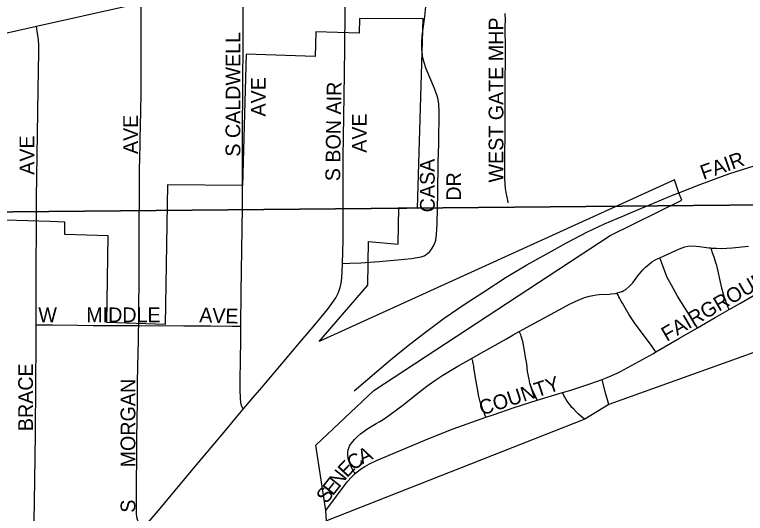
# Model space of a CAD drawing. Extents: x 0 to 34, y 0 to 22.
# Drawn here: x 4.9691 to 5.2041, y 18.3171 to 18.4776 of the extents above; entities that cross this region are included whole.
import ezdxf

# ---------------------------------------------------------------- set-up
doc = ezdxf.new("R2010")
doc.units = 0
for name, color, linetype in [('GM_X_City_Street', 7, 'Continuous'), ('GM_X_City_Street_Text', 7, 'Continuous'), ('GM_X_Corporation', 7, 'Continuous'), ('GM_X_Section', 7, 'Continuous'), ('GM_X_State_Route', 7, 'Continuous')]:
    doc.layers.add(name, color=color, linetype=linetype)

msp = doc.modelspace()

# ---------------------------------------------------------------- linework, layer by layer
at = {"layer": 'GM_X_City_Street'}
for points in [[(5.07456558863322, 18.397468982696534), (5.074711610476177, 18.40504348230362), (5.074755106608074, 18.411530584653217), (5.074720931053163, 18.414332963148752), (5.074745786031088, 18.41811710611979), (5.074758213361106, 18.42455760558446), (5.0748017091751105, 18.43169714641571), (5.075019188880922, 18.444749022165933), (5.075221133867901, 18.458381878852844), (5.075264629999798, 18.467062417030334), (5.07535472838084, 18.4779239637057), (5.075305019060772, 18.49217197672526), (5.075152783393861, 18.495943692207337)], [(5.041869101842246, 18.377336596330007), (5.042012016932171, 18.38829756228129), (5.042248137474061, 18.40859771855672), (5.042347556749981, 18.41558813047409), (5.042443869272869, 18.422544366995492), (5.042394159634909, 18.42612035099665), (5.042344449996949, 18.42969944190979), (5.042391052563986, 18.434841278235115), (5.042437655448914, 18.440918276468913), (5.042437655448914, 18.445081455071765), (5.042484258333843, 18.44875375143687), (5.042484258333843, 18.453401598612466), (5.0425774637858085, 18.470166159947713), (5.042561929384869, 18.478166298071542), (5.042620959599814, 18.48878240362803)], [(5.00905144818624, 18.377550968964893), (5.009076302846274, 18.383301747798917), (5.0091632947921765, 18.392140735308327), (5.00920368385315, 18.397621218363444), (5.00920368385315, 18.404869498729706), (5.009200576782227, 18.409464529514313), (5.0091819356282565, 18.412493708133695), (5.00928756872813, 18.416228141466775), (5.00928756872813, 18.42038199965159), (5.00928756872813, 18.422149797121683), (5.009284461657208, 18.425200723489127), (5.009324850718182, 18.42792543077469), (5.0093714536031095, 18.431165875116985), (5.009458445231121, 18.436071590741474), (5.009501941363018, 18.438414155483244), (5.009592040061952, 18.44128799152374), (5.0097225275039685, 18.44720964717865), (5.009766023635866, 18.4517176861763), (5.009815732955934, 18.45745603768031), (5.009846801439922, 18.469131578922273), (5.009803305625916, 18.47434797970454), (5.0098001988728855, 18.477796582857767), (5.009849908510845, 18.481381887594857)], [(5.07456558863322, 18.397468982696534), (5.076939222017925, 18.397571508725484), (5.080387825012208, 18.39771442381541), (5.086284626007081, 18.3981338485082), (5.0921783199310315, 18.398646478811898), (5.096680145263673, 18.399112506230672), (5.098587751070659, 18.399413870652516), (5.099805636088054, 18.39964688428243), (5.100765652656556, 18.39994824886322), (5.101747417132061, 18.400569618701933), (5.10267015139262, 18.401396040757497), (5.103422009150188, 18.402380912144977), (5.104002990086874, 18.403477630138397), (5.104503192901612, 18.404950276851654), (5.10480145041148, 18.406786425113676), (5.104894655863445, 18.40858529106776), (5.104966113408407, 18.41020395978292), (5.1051711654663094, 18.42014277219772), (5.105342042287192, 18.430084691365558), (5.1054632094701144, 18.435987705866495), (5.105624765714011, 18.446547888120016), (5.105481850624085, 18.44871646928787), (5.1052488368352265, 18.450248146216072), (5.104966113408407, 18.451453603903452), (5.104145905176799, 18.453793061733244), (5.101495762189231, 18.460099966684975), (5.1007190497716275, 18.462461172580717), (5.100423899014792, 18.46363245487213), (5.1002499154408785, 18.464583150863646), (5.1000417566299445, 18.466428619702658), (5.100004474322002, 18.46762475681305), (5.100026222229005, 18.468600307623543), (5.100200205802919, 18.470765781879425), (5.101042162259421, 18.4769266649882), (5.101461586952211, 18.48125139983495)], [(5.1277859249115, 18.41706077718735), (5.127764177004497, 18.4173683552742), (5.127158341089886, 18.420350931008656), (5.126968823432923, 18.421643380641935), (5.12684454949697, 18.423060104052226), (5.126748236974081, 18.424983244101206), (5.126717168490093, 18.42699958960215), (5.126717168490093, 18.429394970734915), (5.1267793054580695, 18.433682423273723), (5.126838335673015, 18.437715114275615), (5.12684454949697, 18.44400027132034), (5.126807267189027, 18.44622477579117), (5.126835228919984, 18.448806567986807), (5.126835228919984, 18.450950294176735), (5.126866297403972, 18.45287343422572), (5.126866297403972, 18.455203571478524), (5.126875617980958, 18.458605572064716), (5.126906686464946, 18.460603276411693), (5.126900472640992, 18.46334351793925), (5.126900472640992, 18.4661365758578), (5.126850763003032, 18.473885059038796), (5.126906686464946, 18.475730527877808), (5.126832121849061, 18.477896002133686)], [(4.976059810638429, 18.37779019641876), (4.976072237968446, 18.380555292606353), (4.976025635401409, 18.393336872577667), (4.97616233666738, 18.41199661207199), (4.976208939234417, 18.418654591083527), (4.97648234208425, 18.439060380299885), (4.976699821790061, 18.453448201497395), (4.976911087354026, 18.46550588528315), (4.976904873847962, 18.466556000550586), (4.976876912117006, 18.467929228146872), (4.976793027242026, 18.46921235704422), (4.976687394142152, 18.470318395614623), (4.976426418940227, 18.472160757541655), (4.976118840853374, 18.473850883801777)], [(5.158826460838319, 18.41027541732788), (5.162905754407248, 18.412005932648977), (5.164648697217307, 18.412742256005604), (5.167867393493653, 18.4141061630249), (5.173006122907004, 18.416284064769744), (5.181167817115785, 18.419667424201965), (5.182690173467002, 18.420273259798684), (5.189727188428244, 18.42307563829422), (5.198792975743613, 18.426322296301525), (5.2132833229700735, 18.430926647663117), (5.214460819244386, 18.431274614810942), (5.228848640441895, 18.435229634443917), (5.229323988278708, 18.435344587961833), (5.229706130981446, 18.43541915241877), (5.230069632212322, 18.435465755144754), (5.230473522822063, 18.435496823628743), (5.230877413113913, 18.43553099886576), (5.231539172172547, 18.43558692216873)], [(5.078300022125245, 18.356545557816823), (5.089941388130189, 18.36650922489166), (5.095679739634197, 18.371126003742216), (5.100809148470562, 18.375105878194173), (5.1072527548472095, 18.379918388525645), (5.11398529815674, 18.384535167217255), (5.12001258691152, 18.388353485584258), (5.12713037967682, 18.393134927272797), (5.133831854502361, 18.39711169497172), (5.139986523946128, 18.400544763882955), (5.146560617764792, 18.404105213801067), (5.153358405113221, 18.407634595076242), (5.158826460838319, 18.41027541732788)], [(5.176597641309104, 18.39933309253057), (5.177986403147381, 18.39992339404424), (5.1805526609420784, 18.40115681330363), (5.1828890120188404, 18.402194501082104), (5.1846133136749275, 18.402865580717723), (5.185551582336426, 18.40304267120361), (5.18649917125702, 18.40313587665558), (5.188239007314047, 18.403111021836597), (5.1893512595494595, 18.40300538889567), (5.192377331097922, 18.402539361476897), (5.192824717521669, 18.402489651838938), (5.19319753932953, 18.402467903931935)], [(5.19319753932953, 18.402467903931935), (5.194828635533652, 18.40237469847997), (5.196382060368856, 18.402356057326), (5.1997964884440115, 18.402539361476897), (5.20506570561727, 18.403058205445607)], [(5.198889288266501, 18.382658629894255), (5.198659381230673, 18.38311844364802), (5.198445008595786, 18.383544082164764), (5.1981840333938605, 18.38418098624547), (5.197149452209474, 18.38723501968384), (5.196416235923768, 18.389953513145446), (5.195919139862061, 18.392041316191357), (5.195216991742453, 18.395437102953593), (5.194887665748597, 18.39681965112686), (5.1946235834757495, 18.397698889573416), (5.194033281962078, 18.39948843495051), (5.193517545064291, 18.400886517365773), (5.193390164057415, 18.40125623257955), (5.193281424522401, 18.40169119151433), (5.193228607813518, 18.401995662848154), (5.19321307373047, 18.402222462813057), (5.19319753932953, 18.402467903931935)], [(5.042617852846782, 18.35058040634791), (5.043344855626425, 18.351450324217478), (5.044547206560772, 18.352854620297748), (5.045743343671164, 18.354277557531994), (5.048589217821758, 18.357592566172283), (5.058453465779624, 18.369258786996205), (5.060656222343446, 18.371868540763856), (5.062591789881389, 18.374161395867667), (5.0650834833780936, 18.377153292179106), (5.0696723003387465, 18.38272076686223), (5.0711107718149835, 18.38457866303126), (5.072362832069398, 18.386445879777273), (5.073151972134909, 18.38791852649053), (5.07347508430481, 18.388754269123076), (5.073801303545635, 18.389729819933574), (5.074124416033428, 18.391214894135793), (5.074310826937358, 18.392799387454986), (5.074447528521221, 18.39497418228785), (5.074562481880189, 18.39728878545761), (5.07456558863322, 18.397468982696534)], [(5.162868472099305, 18.388002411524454), (5.163763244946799, 18.388266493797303), (5.1642292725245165, 18.38843426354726), (5.164409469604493, 18.388511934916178), (5.1647294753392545, 18.388676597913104), (5.165599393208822, 18.38916437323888), (5.166783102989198, 18.390161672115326), (5.167842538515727, 18.391292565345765), (5.169545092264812, 18.393523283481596), (5.1710829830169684, 18.395471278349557), (5.171968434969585, 18.396334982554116), (5.173195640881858, 18.397276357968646), (5.174025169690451, 18.397987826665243), (5.174777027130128, 18.398475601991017), (5.175497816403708, 18.398835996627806), (5.176597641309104, 18.39933309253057)], [(5.18868017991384, 18.376777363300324), (5.182242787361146, 18.387014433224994), (5.180273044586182, 18.39051274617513), (5.179340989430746, 18.39221529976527), (5.178968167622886, 18.39296715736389), (5.178613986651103, 18.39379979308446), (5.1775390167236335, 18.39678236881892), (5.176597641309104, 18.39933309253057)], [(5.198889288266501, 18.382658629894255), (5.202322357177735, 18.38463458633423), (5.2074641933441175, 18.38762648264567), (5.2161136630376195, 18.39259744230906), (5.217443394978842, 18.393352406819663)], [(5.131386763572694, 18.37560608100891), (5.14773190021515, 18.384510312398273), (5.150347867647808, 18.38574683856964), (5.152345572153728, 18.386498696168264), (5.153998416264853, 18.38697093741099), (5.154980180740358, 18.38718841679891), (5.156244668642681, 18.38739036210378), (5.1570369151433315, 18.387471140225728), (5.160246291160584, 18.38763269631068), (5.160926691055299, 18.387688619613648), (5.162163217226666, 18.387850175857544), (5.162759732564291, 18.387971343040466), (5.162868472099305, 18.388002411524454)], [(5.17531761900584, 18.36903820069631), (5.174755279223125, 18.36983976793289), (5.173879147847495, 18.371088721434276), (5.168637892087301, 18.378103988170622), (5.166720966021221, 18.380959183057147), (5.164524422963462, 18.384746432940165), (5.164049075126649, 18.385575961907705), (5.163704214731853, 18.386178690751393), (5.163402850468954, 18.38676899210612), (5.163166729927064, 18.38728162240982), (5.162992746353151, 18.387660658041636), (5.162946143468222, 18.387778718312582), (5.162911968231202, 18.3878781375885), (5.162868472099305, 18.388002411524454)], [(5.194390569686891, 18.38006751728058), (5.198889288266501, 18.382658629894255)], [(5.18868017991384, 18.376777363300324), (5.194390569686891, 18.38006751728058)], [(4.97666875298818, 18.272663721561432), (4.975885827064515, 18.273881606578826), (4.975544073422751, 18.27448122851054), (4.975329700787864, 18.275080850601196), (4.975258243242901, 18.275894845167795), (4.975158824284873, 18.28239126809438), (4.975137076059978, 18.28890943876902), (4.975276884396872, 18.303191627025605), (4.975360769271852, 18.31435764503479), (4.97559067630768, 18.327720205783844), (4.975857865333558, 18.342626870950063), (4.975979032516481, 18.359090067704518), (4.976031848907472, 18.371719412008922), (4.976059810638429, 18.37779019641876)], [(4.976059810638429, 18.37779019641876), (4.97876587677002, 18.37774670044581), (4.981319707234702, 18.377706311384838), (4.989391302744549, 18.37760999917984), (4.994359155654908, 18.3775944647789), (5.008955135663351, 18.377550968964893), (5.00905144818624, 18.377550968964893)], [(5.01011088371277, 18.311884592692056), (5.009144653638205, 18.313981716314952), (5.008756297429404, 18.31482056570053), (5.008520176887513, 18.315413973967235), (5.008386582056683, 18.316162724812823), (5.008343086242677, 18.316784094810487), (5.008299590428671, 18.317666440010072), (5.008299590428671, 18.319300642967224), (5.00829648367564, 18.32159971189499), (5.00829648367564, 18.3243399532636), (5.008339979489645, 18.328096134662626), (5.008383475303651, 18.333974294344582), (5.008417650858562, 18.337581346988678), (5.008470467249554, 18.341048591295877), (5.008554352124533, 18.34741141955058), (5.0086102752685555, 18.352559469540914), (5.0086413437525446, 18.35890365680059), (5.008771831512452, 18.364648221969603), (5.008858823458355, 18.368451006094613), (5.008945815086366, 18.37282545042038), (5.008989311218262, 18.37591987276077), (5.00905144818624, 18.377550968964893)], [(5.00905144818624, 18.377550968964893), (5.0235542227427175, 18.37742980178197), (5.032250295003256, 18.377414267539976), (5.0390822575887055, 18.37735834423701), (5.041869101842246, 18.377336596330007)], [(5.042617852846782, 18.35058040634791), (5.042120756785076, 18.35175168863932), (5.041887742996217, 18.35272723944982), (5.041729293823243, 18.354150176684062), (5.041629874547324, 18.356797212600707), (5.04167647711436, 18.360714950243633), (5.04172618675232, 18.365614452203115), (5.041819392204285, 18.373698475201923), (5.041869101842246, 18.377336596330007)], [(5.17531761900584, 18.36903820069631), (5.182867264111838, 18.373431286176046), (5.18868017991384, 18.376777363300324)], [(5.116029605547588, 18.366959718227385), (5.119944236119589, 18.369209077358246), (5.127260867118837, 18.373285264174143), (5.129429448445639, 18.37450625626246), (5.131386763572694, 18.37560608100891)], [(5.1371530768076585, 18.353491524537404), (5.136780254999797, 18.354274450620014), (5.136115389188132, 18.3556694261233), (5.135562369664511, 18.35694012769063), (5.13513983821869, 18.35800888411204), (5.1348229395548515, 18.35897511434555), (5.134515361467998, 18.360245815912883), (5.1340679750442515, 18.362700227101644), (5.133766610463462, 18.36515463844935), (5.13342796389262, 18.367307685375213), (5.133086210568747, 18.369547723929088), (5.132769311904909, 18.3711726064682), (5.132598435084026, 18.371933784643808), (5.132085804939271, 18.37381032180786), (5.132020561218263, 18.374065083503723), (5.131877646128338, 18.3745155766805), (5.131772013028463, 18.374792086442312), (5.131579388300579, 18.375199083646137), (5.131386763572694, 18.37560608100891)], [(5.157990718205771, 18.360183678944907), (5.159677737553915, 18.360801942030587), (5.162893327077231, 18.362224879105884), (5.163927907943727, 18.36274061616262), (5.174537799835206, 18.368584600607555), (5.17531761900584, 18.36903820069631)], [(5.0786169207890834, 18.32990742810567), (5.078371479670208, 18.330252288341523), (5.078237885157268, 18.33043559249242), (5.078116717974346, 18.3306220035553), (5.077961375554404, 18.330889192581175), (5.077594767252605, 18.331619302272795), (5.076898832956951, 18.333250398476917), (5.076407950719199, 18.334667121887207), (5.07632717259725, 18.33501819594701), (5.076268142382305, 18.335478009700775), (5.0762463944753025, 18.335816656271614), (5.0762463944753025, 18.336431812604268), (5.076258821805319, 18.336726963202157), (5.076299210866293, 18.337087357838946), (5.076336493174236, 18.337332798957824), (5.076379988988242, 18.337559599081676), (5.076457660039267, 18.33783921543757), (5.076550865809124, 18.33811883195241), (5.076644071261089, 18.33836427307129), (5.076709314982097, 18.338510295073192), (5.076839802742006, 18.338755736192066), (5.077159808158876, 18.3392714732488), (5.077467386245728, 18.339700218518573), (5.0784336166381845, 18.340862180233), (5.079337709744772, 18.341840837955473), (5.080300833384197, 18.342701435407), (5.081490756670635, 18.34358999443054), (5.082314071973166, 18.34414922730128), (5.085346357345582, 18.34600401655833), (5.086567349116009, 18.346640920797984), (5.087601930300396, 18.347321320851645), (5.089403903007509, 18.34852677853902), (5.094362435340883, 18.35225810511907), (5.098252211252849, 18.35535563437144), (5.101685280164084, 18.35801820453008), (5.104217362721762, 18.359810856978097), (5.106811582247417, 18.361513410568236), (5.111593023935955, 18.36440588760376), (5.116029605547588, 18.366959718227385)], [(5.120661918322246, 18.347989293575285), (5.119928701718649, 18.349999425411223), (5.118856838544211, 18.352941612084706), (5.118393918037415, 18.3547094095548), (5.117909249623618, 18.357114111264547), (5.117480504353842, 18.359531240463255), (5.117045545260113, 18.361951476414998), (5.1167938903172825, 18.364026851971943), (5.116728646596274, 18.364443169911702), (5.116560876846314, 18.365341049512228), (5.116480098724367, 18.36576358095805), (5.116399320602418, 18.36612086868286), (5.116330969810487, 18.36633524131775), (5.116256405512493, 18.36653097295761), (5.116166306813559, 18.366701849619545), (5.116029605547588, 18.366959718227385)], [(5.14526506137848, 18.355936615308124), (5.1479183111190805, 18.35675993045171), (5.154424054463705, 18.35887569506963), (5.157990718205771, 18.360183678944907)], [(5.160131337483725, 18.352152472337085), (5.159708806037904, 18.35365929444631), (5.159217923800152, 18.355451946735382), (5.158360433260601, 18.35876695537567), (5.157990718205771, 18.360183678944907)], [(5.1371530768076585, 18.353491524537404), (5.14526506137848, 18.355936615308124)], [(5.15243256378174, 18.3474083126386), (5.151957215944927, 18.347746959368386), (5.150338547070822, 18.34912018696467), (5.149769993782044, 18.34965456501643), (5.148872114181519, 18.350574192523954), (5.148312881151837, 18.351198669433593), (5.147585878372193, 18.352115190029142), (5.147035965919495, 18.35284219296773), (5.14640527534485, 18.353780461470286), (5.145998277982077, 18.35444222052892), (5.145693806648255, 18.35506359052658), (5.14526506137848, 18.355936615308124)], [(5.120661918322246, 18.347989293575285), (5.122948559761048, 18.348803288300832), (5.1296873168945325, 18.35117381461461), (5.132399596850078, 18.352059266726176), (5.1371530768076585, 18.353491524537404)], [(5.039409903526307, 18.34674021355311), (5.042617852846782, 18.35058040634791)], [(5.0786169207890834, 18.32990742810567), (5.0803225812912, 18.331277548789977), (5.0816864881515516, 18.33218474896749), (5.08321195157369, 18.33303291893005), (5.085492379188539, 18.334126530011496), (5.092868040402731, 18.33718367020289), (5.101750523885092, 18.34094295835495), (5.110142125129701, 18.34424553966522), (5.120661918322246, 18.347989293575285)], [(5.01011088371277, 18.311884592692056), (5.012661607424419, 18.314854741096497), (5.015271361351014, 18.317936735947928), (5.028195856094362, 18.33344923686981), (5.036413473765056, 18.343148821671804), (5.038992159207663, 18.346240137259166), (5.039409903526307, 18.34674021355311)], [(5.069187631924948, 18.317955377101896), (5.07609105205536, 18.327213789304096), (5.077492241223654, 18.32883867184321), (5.078610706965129, 18.329904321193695), (5.0786169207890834, 18.32990742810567)]]:
    msp.add_lwpolyline(points, dxfattribs=at)
at = {"layer": 'GM_X_Corporation'}
msp.add_lwpolyline([(5.229481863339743, 18.376961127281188), (5.16013013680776, 18.352152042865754), (5.152433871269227, 18.347408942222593), (5.069346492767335, 18.3147048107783), (5.069187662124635, 18.317955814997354), (5.0659821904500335, 18.339042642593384), (5.08458916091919, 18.356660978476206), (5.160563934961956, 18.406504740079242), (5.183630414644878, 18.417921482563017), (5.18269168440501, 18.42027404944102), (5.181300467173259, 18.42444533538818), (5.067054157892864, 18.37244314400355), (5.082710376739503, 18.390467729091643), (5.082952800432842, 18.404583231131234), (5.092484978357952, 18.403750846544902), (5.092685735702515, 18.41549892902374), (5.098643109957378, 18.415293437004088), (5.100451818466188, 18.476244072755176), (5.0800295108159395, 18.47631793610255), (5.079949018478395, 18.471581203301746), (5.065935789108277, 18.472066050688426), (5.065799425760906, 18.46410868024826), (5.043594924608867, 18.464879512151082), (5.042443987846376, 18.42254515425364), (5.0182694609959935, 18.422849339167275), (5.017499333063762, 18.377857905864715), (4.9987531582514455, 18.378507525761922), (4.99922948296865, 18.406359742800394), (4.985217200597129, 18.406845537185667), (4.985285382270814, 18.410823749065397), (4.98055149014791, 18.410988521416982), (4.96615947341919, 18.411486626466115)], dxfattribs=at)
at = {"layer": 'GM_X_Section'}
for points in [[(4.968865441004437, 18.917389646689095), (5.220478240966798, 18.916820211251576), (5.366180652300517, 18.916477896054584), (5.366738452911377, 18.86474628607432), (5.0256973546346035, 18.86580477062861), (5.021556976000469, 18.49257893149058), (5.465145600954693, 18.49756605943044), (5.4637927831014, 18.418757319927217), (4.956923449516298, 18.414058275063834)], [(5.463960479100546, 18.416102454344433), (5.464404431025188, 17.922907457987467), (5.464349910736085, 17.915896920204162), (4.9561408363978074, 17.908747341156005), (4.956923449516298, 18.414058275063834), (5.4637927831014, 18.418757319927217)]]:
    msp.add_lwpolyline(points, close=True, dxfattribs=at)
at = {"layer": 'GM_X_State_Route'}
msp.add_lwpolyline([(4.958049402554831, 18.46981508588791), (4.976118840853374, 18.473850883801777), (4.991003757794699, 18.477172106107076), (5.009849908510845, 18.481381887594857)], dxfattribs=at)

# ---------------------------------------------------------------- texts
at = {"layer": 'GM_X_City_Street_Text'}
for s, height, rotation, p in [('WEST GATE MHP', 0.004734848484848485, 90, (5.126269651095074, 18.42354629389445)), ('S CALDWELL', 0.004734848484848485, 90, (5.041686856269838, 18.431879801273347)), ('AVE', 0.004734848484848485, 90, (5.049832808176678, 18.44479570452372)), ('S BON AIR', 0.004734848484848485, 89.171371, (5.07376985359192, 18.42394462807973)), ('AVE', 0.004734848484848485, 90, (5.008769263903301, 18.432712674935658)), ('AVE', 0.004734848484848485, 90, (5.082332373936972, 18.433129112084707)), ('AVE', 0.004734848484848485, 90, (4.975436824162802, 18.42604650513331)), ('FAIR', 0.004734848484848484, 19.541277, (5.1905946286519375, 18.424361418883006)), ('CASA', 0.004734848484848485, 90, (5.104185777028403, 18.413963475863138)), ('DR', 0.004734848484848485, 90, (5.112659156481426, 18.41771299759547)), ('FAIRGROUNDS', 0.004734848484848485, 30.092779, (5.178803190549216, 18.372239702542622)), ('W', 0.004734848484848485, 1e-05, (4.976744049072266, 18.378602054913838)), ('MIDDLE', 0.004734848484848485, 1e-05, (4.992160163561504, 18.378602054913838)), ('A', 0.004734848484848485, 357.836036, (5.028446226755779, 18.378602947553)), ('V', 0.004734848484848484, 357.84236999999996, (5.032610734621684, 18.378445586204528)), ('E', 0.004734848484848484, 358.38656199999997, (5.036825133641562, 18.378286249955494)), ('BRACE', 0.004734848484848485, 90, (4.975020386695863, 18.343545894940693)), ('MORGAN', 0.004734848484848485, 90, (5.007936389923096, 18.33187930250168)), ('COUNTY', 0.004734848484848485, 18.176435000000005, (5.119371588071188, 18.34855866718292)), ('C', 0.004734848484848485, 36.971886, (5.078110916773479, 18.330655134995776)), ('A', 0.004734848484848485, 26.506403, (5.080912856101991, 18.332790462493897)), ('E', 0.004734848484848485, 46.81646, (5.0759899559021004, 18.328368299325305)), ('N', 0.004734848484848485, 51.862408, (5.0734884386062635, 18.325174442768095)), ('E', 0.004734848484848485, 51.885498, (5.071431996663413, 18.322552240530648)), ('S', 0.004734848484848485, 51.873451, (5.069373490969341, 18.319929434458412)), ('S', 0.004734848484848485, 90, (5.007936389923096, 18.317296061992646))]:
    msp.add_text(s, height=height, rotation=rotation, dxfattribs=at).set_placement(p)

doc.saveas('drawing.dxf')
